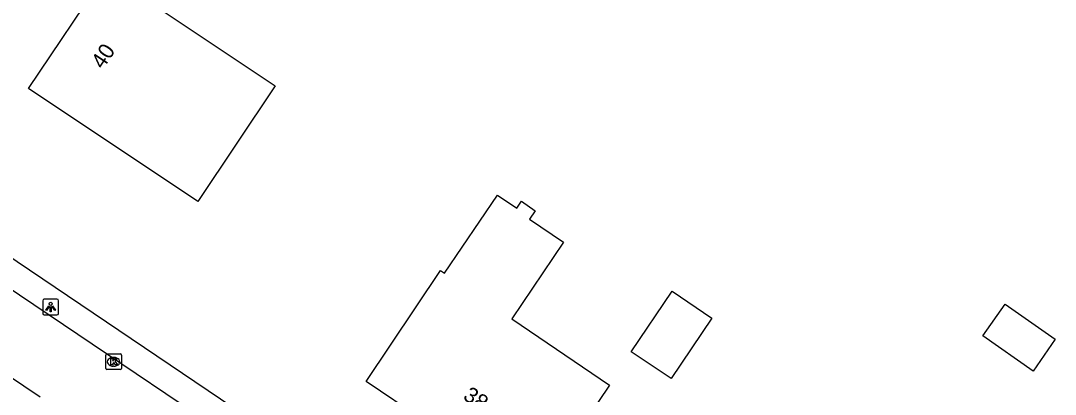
# Model space of a CAD drawing. Extents: x 163268 to 164360, y 381529 to 382285.
# Drawn here: x 164039.1 to 164105.2, y 381714.4 to 381738.3 of the extents above; entities that cross this region are included whole.
import ezdxf

# ---------------------------------------------------------------- set-up
doc = ezdxf.new("R2010")
doc.units = 0
for name, color, linetype in [('IMGEO_Kolk', 7, 'Continuous'), ('IMGEO_Lichtpunt', 7, 'Continuous'), ('IMGEO_Pand', 7, 'Continuous'), ('IMGEO_Pand_nummerreeks', 7, 'Continuous'), ('IMGEO_Rijbaan_lokaal_open', 7, 'Continuous'), ('IMGEO_Voetpad_halfverhard', 7, 'Continuous')]:
    doc.layers.add(name, color=color, linetype=linetype)

msp = doc.modelspace()

# ---------------------------------------------------------------- linework, layer by layer
at = {"layer": 'IMGEO_Kolk'}
for p, q in [((164044.566, 381716.095), (164044.566, 381716.947)), ((164044.641, 381717.021), (164045.493, 381717.021)), ((164045.054, 381716.801), (164045.079, 381716.801)), ((164045.567, 381716.947), (164045.567, 381716.095)), ((164045.493, 381716.021), (164044.641, 381716.021)), ((164045.077, 381716.241), (164045.052, 381716.241))]:
    msp.add_line(p, q, dxfattribs=at)
for points in [[(164044.566, 381716.095), (164044.566, 381716.947)], [(164044.641, 381717.021), (164045.493, 381717.021)], [(164044.887, 381716.721), (164045.01, 381716.721), (164045.01, 381716.57), (164045.14, 381716.721), (164045.304, 381716.721), (164045.158, 381716.57), (164045.311, 381716.321), (164045.159, 381716.321), (164045.074, 381716.485), (164045.01, 381716.418), (164045.01, 381716.321), (164044.887, 381716.321), (164044.887, 381716.721)], [(164045.567, 381716.947), (164045.567, 381716.095)], [(164045.493, 381716.021), (164044.641, 381716.021)]]:
    msp.add_lwpolyline(points, dxfattribs=at)
for centre, start, end in [((164044.643, 381716.945), 91.55205, 178.44795), ((164044.643, 381716.945), 91.55205, 178.44795), ((164045.491, 381716.945), 1.55205, 88.44795), ((164045.491, 381716.945), 1.55205, 88.44795), ((164044.643, 381716.097), 181.55205, 268.44795), ((164044.643, 381716.097), 181.55205, 268.44795), ((164045.491, 381716.097), 271.55205, 358.44795), ((164045.491, 381716.097), 271.55205, 358.44795)]:
    msp.add_arc(centre, 0.0765, start, end, dxfattribs=at)
for centre, major_axis, ratio, start_param, end_param in [((164045.053, 381716.521), (-0.387, 0.002), 0.722429, 4.712389, 7.853982), ((164045.078, 381716.521), (-0.39, 0.002), 0.717154, 1.570796, 4.712389)]:
    msp.add_ellipse(centre, major_axis=major_axis, ratio=ratio, start_param=start_param, end_param=end_param, dxfattribs=at)
at = {"layer": 'IMGEO_Lichtpunt'}
for p, q in [((164040.555, 381720.418), (164040.555, 381719.611)), ((164040.555, 381720.418), (164040.555, 381719.611)), ((164041.457, 381720.513), (164040.649, 381720.513)), ((164041.457, 381720.513), (164040.649, 381720.513)), ((164041.551, 381719.611), (164041.551, 381720.418)), ((164041.551, 381719.611), (164041.551, 381720.418)), ((164040.649, 381719.517), (164041.457, 381719.517)), ((164040.649, 381719.517), (164041.457, 381719.517))]:
    msp.add_line(p, q, dxfattribs=at)
for points in [[(164040.929, 381720.082), (164040.968, 381720.054), (164040.78, 381719.792), (164040.742, 381719.819), (164040.929, 381720.082)], [(164041.031, 381720.034), (164041.078, 381720.034), (164041.078, 381719.712), (164041.031, 381719.712), (164041.031, 381720.034)], [(164041.141, 381720.054), (164041.179, 381720.081), (164041.366, 381719.819), (164041.327, 381719.791), (164041.141, 381720.054)]]:
    msp.add_lwpolyline(points, dxfattribs=at)
msp.add_circle((164041.054, 381720.216), 0.0994, dxfattribs=at)
for centre, start, end in [((164040.649, 381720.418), 90, 180), ((164040.649, 381720.418), 90, 180), ((164041.457, 381720.418), 0, 90), ((164041.457, 381720.418), 0, 90), ((164040.649, 381719.611), 180, 270), ((164040.649, 381719.611), 180, 270), ((164041.457, 381719.611), 270, 0), ((164041.457, 381719.611), 270, 360)]:
    msp.add_arc(centre, 0.0946, start, end, dxfattribs=at)
at = {"layer": 'IMGEO_Pand'}
for points in [[(164050.434, 381726.736), (164039.65, 381733.938), (164044.585, 381741.328), (164055.369, 381734.126), (164050.434, 381726.736)], [(164071.963, 381707.997), (164061.188, 381715.267), (164065.935, 381722.342), (164066.184, 381722.181), (164069.555, 381727.14), (164070.796, 381726.319), (164071.099, 381726.754), (164071.974, 381726.143), (164071.602, 381725.61), (164073.778, 381724.158), (164070.475, 381719.251), (164076.716, 381715.038), (164071.963, 381707.997)], [(164083.244, 381719.307), (164080.639, 381715.447), (164078.103, 381717.159), (164080.708, 381721.019), (164083.244, 381719.307)], [(164101.948, 381720.201), (164105.157, 381717.955), (164103.739, 381715.928), (164100.53, 381718.174), (164101.948, 381720.201)]]:
    msp.add_lwpolyline(points, dxfattribs=at)
at = {"layer": 'IMGEO_Rijbaan_lokaal_open'}
for points in [[(164062.367, 381705.06), (164032.514, 381725.171), (164030.603, 381726.452)], [(164031.695, 381720.116), (164032.207, 381719.769), (164040.374, 381714.295)]]:
    msp.add_lwpolyline(points, dxfattribs=at)
at = {"layer": 'IMGEO_Voetpad_halfverhard'}
msp.add_lwpolyline([(164031.559, 381727.86), (164063.287, 381706.457)], dxfattribs=at)

# ---------------------------------------------------------------- texts
at = {"layer": 'IMGEO_Pand_nummerreeks'}
for s, rotation, p in [('40', 56.26358, (164044.389, 381735.129)), ('38', 325.98893, (164067.305, 381714.18))]:
    msp.add_text(s, height=1, rotation=rotation, dxfattribs=at).set_placement(p)

doc.saveas('drawing.dxf')
